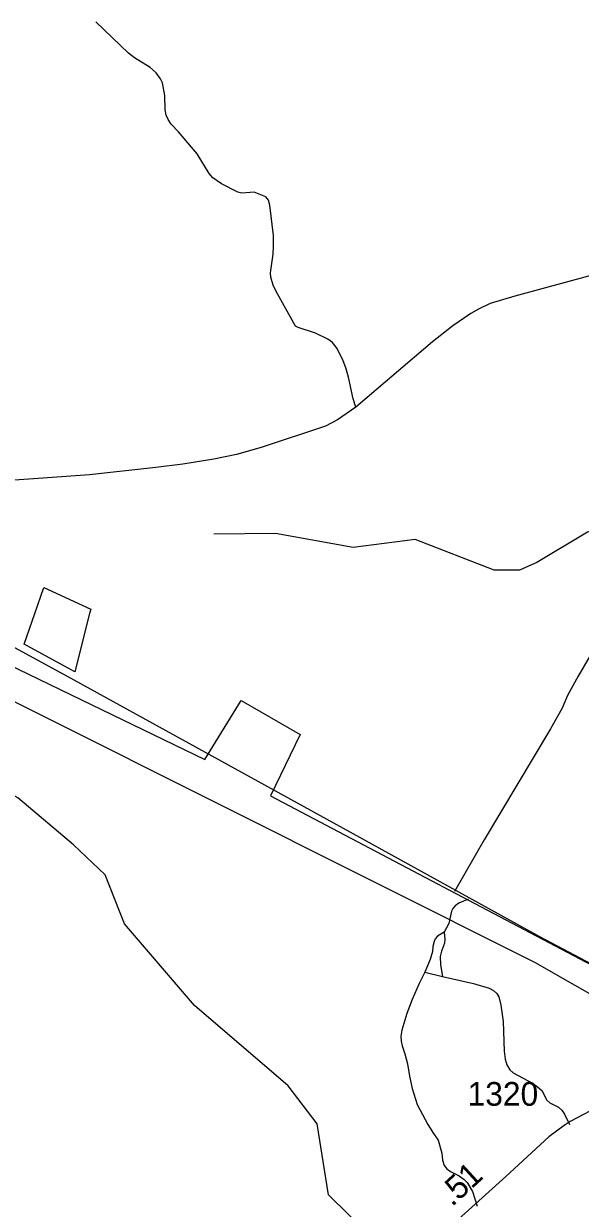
# Model space of a CAD drawing. Extents: x 2104537 to 2336408, y 34176 to 229611.
# Drawn here: x 2172529 to 2175459, y 84367 to 90607 of the extents above; entities that cross this region are included whole.
import ezdxf

# ---------------------------------------------------------------- set-up
doc = ezdxf.new("R2010")
doc.units = 0
for name, color, linetype in [('Exist Boundary Political City Limit New', 7, 'Continuous'), ('Exist Hydrographic Creek Single Shore', 7, 'Continuous'), ('Exist Hydrographic Misc Water Feature', 7, 'Continuous'), ('Exist Road Non-System Type 51', 7, 'Continuous'), ('Exist Road Primary NC Attributed', 7, 'Continuous'), ('Exist Road Secondary Mileage Hundredths English Label', 7, 'Continuous'), ('Exist Road Secondary Type 51 Attributed', 7, 'Continuous'), ('Exist Road Secondary Type 51 Number Label', 7, 'Continuous'), ('Map Preparation Boundary City Limit Buffer Line', 7, 'Continuous')]:
    doc.layers.add(name, color=color, linetype=linetype)

msp = doc.modelspace()

# ---------------------------------------------------------------- linework, layer by layer
at = {"layer": 'Exist Boundary Political City Limit New'}
for points in [[(2176281.2, 85056.6), (2175220.8, 85661.8), (2171810.2, 87370.9), (2171081.5, 87747.4), (2170633.5, 87962.5), (2170155.5, 88267.4), (2169898.8, 88584.1), (2169630, 88942.7), (2169289.5, 89480.6), (2168937, 89869), (2168542.8, 90191.8), (2168160.5, 90311.3)], [(2172876, 87500), (2172797.8, 87192.4), (2172531.5, 87338.8), (2172587.8, 87500), (2172635.5, 87637), (2172881.8, 87523.9), (2172876, 87500)], [(2171899.8, 87496.4), (2173482.8, 86731.4), (2173673.8, 87042.2), (2173984.5, 86862.9), (2173829, 86540.1), (2175621, 85595.9)]]:
    msp.add_lwpolyline(points, dxfattribs=at)
at = {"layer": 'Exist Hydrographic Creek Single Shore'}
msp.add_lwpolyline([(2177042.3, 84230.6), (2177040.4, 84581.6), (2176964.4, 84763.6), (2176980.3, 84973.3), (2177101.3, 85564.7), (2177332.4, 86098.4), (2177513.3, 86416.4), (2177546.3, 86517.4), (2177502.4, 86941.6), (2177390.2, 87573.6), (2177331.4, 87748.6), (2177205.3, 87964.4), (2176678.3, 88269.8), (2176545.2, 88269.1), (2175497.2, 87928.5), (2175231.3, 87769.6), (2175139.4, 87728.7), (2175006.3, 87728), (2174589.2, 87890.3), (2174264.2, 87847.4), (2173855.4, 87920.9), (2173530.3, 87917.3)], dxfattribs=at)
at = {"layer": 'Exist Hydrographic Misc Water Feature'}
msp.add_lwpolyline([(2177042.3, 84230.6), (2176858.3, 84303), (2176441.3, 84376.7), (2176225.3, 84334.9), (2175943.4, 84166.5), (2175501.3, 84198), (2175027.2, 84043.2), (2174802.3, 84060.6), (2174351.4, 84223.6), (2174133.2, 84437.7), (2174073.3, 84812.9), (2173922.2, 85012.7), (2173428.2, 85435.6), (2173059.3, 85866), (2172957.2, 86123.9), (2172790.3, 86281.3), (2172497.3, 86529.8), (2171837.2, 86893.6), (2171342.2, 87313.3), (2171175.3, 87405.1), (2171153.8, 87401.4), (2170917.2, 87360.9), (2170593.2, 87203.1)], dxfattribs=at)
at = {"layer": 'Exist Road Non-System Type 51'}
msp.add_line((2174640.6, 85611.3), (2174734, 85587.5), dxfattribs=at)
for points in [[(2174278.2, 88586.6), (2174263, 88630.8), (2174239.3, 88745.1), (2174224.1, 88793.6), (2174210.8, 88832), (2174180.2, 88896.5), (2174154.5, 88926.9), (2174131, 88945.4), (2174065.6, 88976.5), (2173974.3, 89006.5), (2173960.4, 89014.6), (2173856, 89200.7), (2173842.5, 89228.9), (2173829.2, 89271.1), (2173827.7, 89295.1), (2173841.7, 89392.9), (2173844.4, 89432.9), (2173843.6, 89491), (2173824.7, 89651.1), (2173817, 89677.5), (2173803.6, 89695.8), (2173742, 89719), (2173678, 89714), (2173656.1, 89718.7), (2173571, 89764.3), (2173525.3, 89795), (2173505.8, 89817.4), (2173441.8, 89920.7), (2173344, 90036.7), (2173304.7, 90077.2), (2173289.5, 90101.8), (2173279.8, 90125.9), (2173274.4, 90153.9), (2173271.9, 90228.1), (2173259.1, 90296.3), (2173249.7, 90316.5), (2173226, 90348.7), (2173194.7, 90375.6), (2173111.7, 90427.1), (2173080, 90451.6), (2172909.3, 90617)], [(2177804.7, 89989.2), (2177722.9, 89963.9), (2177531.4, 89883.6), (2177271.2, 89784.6), (2177194.6, 89758.2), (2176999.6, 89701.9), (2176381.9, 89501.9), (2176250.9, 89464.4), (2176156.8, 89446.2), (2175644.1, 89316.1), (2175115.3, 89172.4), (2174984.7, 89132.9), (2174924.1, 89103.9), (2174883.6, 89080.8), (2174788.5, 89014.7), (2174680.9, 88930.8), (2174278.2, 88586.6)], [(2174278.2, 88586.6), (2174180.8, 88520.5), (2174118.2, 88487.6), (2173780, 88374.1), (2173649.4, 88338.6), (2173530.8, 88313), (2173366.2, 88286.3), (2173223.8, 88269), (2172875.3, 88231.5), (2171543.4, 88135.5), (2171459.4, 88135.2), (2171429.3, 88137.7), (2171296, 88168.2), (2171254.2, 88181.1), (2171208.7, 88199.7), (2171077.6, 88258.4), (2171031.9, 88269.4), (2170985.9, 88268), (2170961.8, 88260.6), (2170935.2, 88243.1), (2170914.8, 88223.5), (2170894.6, 88196)], [(2175817.4, 87828.8), (2175739.3, 87712.2), (2175704.5, 87672.8), (2175606.7, 87588.7), (2175586.2, 87563.2), (2175572, 87539.5), (2175569.6, 87519.6), (2175571.2, 87501.5), (2175584.3, 87465.1), (2175590, 87439.1), (2175589.6, 87417.1), (2175578.9, 87387.2), (2175510.8, 87278.6), (2175448.7, 87169.9), (2175392.6, 87068.9), (2175363.4, 87001.6), (2175303.2, 86892.5), (2174954, 86307.4), (2174796.8, 86036.5)], [(2174869.8, 85995), (2174819.6, 85974), (2174801.2, 85960.3), (2174789.2, 85946.7), (2174780.7, 85932.8), (2174767.6, 85867.1), (2174742.5, 85821.6)], [(2174742.5, 85821.6), (2174708.3, 85800), (2174695.9, 85786.4), (2174689.7, 85772.4), (2174683.3, 85746.6), (2174680.8, 85720.8), (2174669.8, 85677), (2174640.6, 85611.3)], [(2174742.5, 85821.6), (2174746, 85785.5), (2174743.6, 85763.5), (2174728.7, 85721.8), (2174722.3, 85693.7), (2174723.4, 85649.7), (2174734, 85587.5)], [(2174640.6, 85611.3), (2174611.3, 85551.8), (2174573.8, 85466.6), (2174546.2, 85393.3), (2174520.5, 85305.9), (2174514, 85273.9), (2174515.5, 85247.9), (2174520.9, 85223.9), (2174536.2, 85181.6), (2174549.3, 85129.1), (2174559.8, 85063), (2174574.6, 84998.7), (2174600.9, 84914.2), (2174656.9, 84809.1), (2174686.2, 84760.7), (2174711.4, 84726.1), (2174730.1, 84657.8), (2174733.4, 84621.6), (2174743, 84593.6), (2174756.4, 84575.3), (2174776.2, 84560.8), (2174821.6, 84537.9), (2174847.5, 84519.4), (2174863, 84503), (2174892.3, 84456.5), (2174916.7, 84377.9)], [(2174734, 85587.5), (2174897.3, 85550.6), (2174978.9, 85527), (2175002.6, 85514.4), (2175020.3, 85498), (2175030.2, 85481.7), (2175041.1, 85437.6), (2175053.6, 85351.4), (2175058.4, 85195.4), (2175063.5, 85153.3), (2175073.1, 85123), (2175088.7, 85096.7), (2175106.4, 85080.3), (2175207.1, 85026.5), (2175234.9, 85007.9), (2175256.5, 84987.5), (2175283.4, 84937.1), (2175299.2, 84922.7), (2175344.7, 84899.9), (2175362.5, 84883.4), (2175376.2, 84863.2), (2175403, 84808.8)]]:
    msp.add_lwpolyline(points, dxfattribs=at)
at = {"layer": 'Exist Road Primary NC Attributed'}
msp.add_lwpolyline([(2175703.8, 85555.1), (2175247.1, 85797.9), (2174248, 86349.1), (2172758.8, 87168.7), (2171848.2, 87663.4)], dxfattribs=at)
at = {"layer": 'Exist Road Secondary Type 51 Attributed'}
msp.add_lwpolyline([(2176254.2, 85248.2), (2175920, 85075.8), (2175580.3, 84916.3), (2175407, 84823.8), (2175374.6, 84803), (2175293.7, 84742.9), (2175067.3, 84534.8), (2174780.7, 84275.9), (2174580.5, 84074.8), (2174313.2, 83839.9), (2174180.9, 83718.4), (2174038.9, 83614.7), (2173978.8, 83566.2), (2173932.4, 83529.2)], dxfattribs=at)
at = {"layer": 'Map Preparation Boundary City Limit Buffer Line'}
for points in [[(2176281.2, 85056.6), (2175220.8, 85661.8), (2171810.2, 87370.9), (2171081.5, 87747.4), (2170633.5, 87962.5), (2170155.5, 88267.4), (2169898.8, 88584.1), (2169630, 88942.7), (2169289.5, 89480.6), (2168937, 89869), (2168542.8, 90191.8), (2168160.5, 90311.3)], [(2172876, 87500), (2172797.8, 87192.4), (2172531.5, 87338.8), (2172587.8, 87500), (2172635.5, 87637), (2172881.8, 87523.9), (2172876, 87500)], [(2171899.8, 87496.4), (2173482.8, 86731.4), (2173673.8, 87042.2), (2173984.5, 86862.9), (2173829, 86540.1), (2175621, 85595.9)]]:
    msp.add_lwpolyline(points, dxfattribs=at)

# ---------------------------------------------------------------- texts
at = {"layer": 'Exist Road Secondary Mileage Hundredths English Label'}
msp.add_text('.51', height=125, rotation=42.57603, dxfattribs=at).set_placement((2174784.2, 84372.3))
at = {"layer": 'Exist Road Secondary Type 51 Number Label'}
msp.add_text('1320', height=125, dxfattribs=at).set_placement((2174866, 84907.5))

doc.saveas('drawing.dxf')
